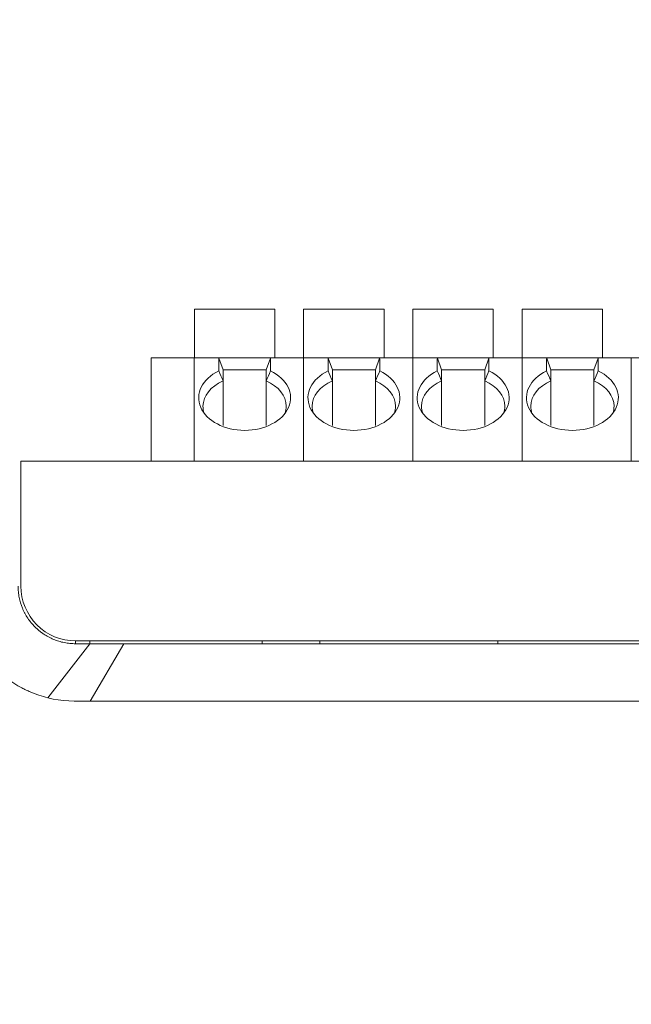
# Model space of a CAD drawing. Header units: millimetres. Extents: x -1114 to 1396, y -630 to 631.
# Tile 300 of 656: x -493 to -471, y 211 to 245. Entities that reach past the tile are written whole.
import ezdxf

# ---------------------------------------------------------------- set-up
doc = ezdxf.new("R2010")
doc.units = ezdxf.units.MM
doc.header["$MEASUREMENT"] = 0

msp = doc.modelspace()

# ---------------------------------------------------------------- linework, layer by layer
at = {"lineweight": 18}
for points, knots in [([(1038.9843, -629.7647), (1038.9843, -629.7647), (-1111.4882, -629.7647), (-1111.4882, -629.7647), (-1111.4882, -629.7647), (-1111.4882, -629.7647), (-1111.4882, 630.7883), (-1111.4882, 630.7883), (-1111.4882, 630.7883), (-1111.4882, 630.7883), (1038.9843, 630.7883), (1038.9843, 630.7883)], [0, 0, 0, 0, 0.3333333, 0.3333333, 0.3333333, 0.3333333, 0.6666667, 0.6666667, 0.6666667, 0.6666667, 1, 1, 1, 1]), ([(-485.695, 233.0565), (-486.2757, 232.7771), (-486.5309, 232.2627), (-486.3242, 231.7881), (-486.3242, 231.7881), (-486.1175, 231.3135), (-485.4973, 230.9897), (-484.795, 230.9897)], [0, 0, 0, 0, 0.5, 0.5, 0.5, 0.5, 1, 1, 1, 1]), ([(-484.795, 230.9897), (-484.0928, 230.9897), (-483.4726, 231.3135), (-483.2659, 231.7881), (-483.2659, 231.7881), (-483.0592, 232.2627), (-483.3144, 232.7771), (-483.895, 233.0565)], [0, 0, 0, 0, 0.5, 0.5, 0.5, 0.5, 1, 1, 1, 1]), ([(-481.8918, 233.0565), (-482.4724, 232.7771), (-482.7276, 232.2627), (-482.5209, 231.7881), (-482.5209, 231.7881), (-482.3143, 231.3135), (-481.6941, 230.9897), (-480.9918, 230.9897)], [0, 0, 0, 0, 0.5, 0.5, 0.5, 0.5, 1, 1, 1, 1]), ([(-480.9918, 230.9897), (-480.2895, 230.9897), (-479.6693, 231.3135), (-479.4626, 231.7881), (-479.4626, 231.7881), (-479.256, 232.2627), (-479.5111, 232.7771), (-480.0918, 233.0565)], [0, 0, 0, 0, 0.5, 0.5, 0.5, 0.5, 1, 1, 1, 1]), ([(-478.0885, 233.0565), (-478.6692, 232.7771), (-478.9244, 232.2627), (-478.7177, 231.7881), (-478.7177, 231.7881), (-478.511, 231.3135), (-477.8908, 230.9897), (-477.1885, 230.9897)], [0, 0, 0, 0, 0.5, 0.5, 0.5, 0.5, 1, 1, 1, 1]), ([(-477.1885, 230.9897), (-476.4862, 230.9897), (-475.866, 231.3135), (-475.6594, 231.7881), (-475.6594, 231.7881), (-475.4527, 232.2627), (-475.7079, 232.7771), (-476.2885, 233.0565)], [0, 0, 0, 0, 0.5, 0.5, 0.5, 0.5, 1, 1, 1, 1]), ([(-474.2853, 233.0565), (-474.8659, 232.7771), (-475.1211, 232.2627), (-474.9144, 231.7881), (-474.9144, 231.7881), (-474.7078, 231.3135), (-474.0876, 230.9897), (-473.3853, 230.9897)], [0, 0, 0, 0, 0.5, 0.5, 0.5, 0.5, 1, 1, 1, 1]), ([(-473.3853, 230.9897), (-472.683, 230.9897), (-472.0628, 231.3135), (-471.8561, 231.7881), (-471.8561, 231.7881), (-471.6495, 232.2627), (-471.9046, 232.7771), (-472.4853, 233.0565)], [0, 0, 0, 0, 0.5, 0.5, 0.5, 0.5, 1, 1, 1, 1]), ([(-491.6457, 221.6834), (-491.856, 221.7389), (-492.0609, 221.8066), (-492.2585, 221.8911), (-492.2585, 221.8911), (-492.3079, 221.9122), (-492.3568, 221.9344), (-492.4053, 221.9576), (-492.4053, 221.9576), (-492.4538, 221.9808), (-492.5019, 222.005), (-492.5495, 222.0302), (-492.5495, 222.0302), (-492.6448, 222.0805), (-492.7384, 222.1348), (-492.8302, 222.1931), (-492.8302, 222.1931), (-492.8531, 222.2077), (-492.876, 222.2226), (-492.8986, 222.2376), (-492.8986, 222.2376), (-492.9212, 222.2527), (-492.9437, 222.2679), (-492.9659, 222.2834), (-492.9659, 222.2834), (-493.0104, 222.3143), (-493.0542, 222.346), (-493.0971, 222.3786), (-493.0971, 222.3786), (-493.1831, 222.4436), (-493.266, 222.5119), (-493.3461, 222.5834), (-493.3461, 222.5834), (-493.4261, 222.6548), (-493.5031, 222.7294), (-493.5772, 222.8071), (-493.5772, 222.8071), (-493.6514, 222.8848), (-493.7225, 222.9656), (-493.7907, 223.0497), (-493.7907, 223.0497), (-493.8248, 223.0917), (-493.8581, 223.1345), (-493.8907, 223.1782), (-493.8907, 223.1782), (-493.9232, 223.2219), (-493.9548, 223.266), (-493.9853, 223.3107), (-493.9853, 223.3107), (-494.0464, 223.4001), (-494.1035, 223.4915), (-494.1568, 223.5849), (-494.1568, 223.5849), (-494.21, 223.6782), (-494.2594, 223.7735), (-494.305, 223.8708), (-494.305, 223.8708), (-494.3505, 223.9681), (-494.3923, 224.0674), (-494.4301, 224.1686), (-494.4301, 224.1686), (-494.449, 224.2192), (-494.4669, 224.2703), (-494.4839, 224.322), (-494.4839, 224.322), (-494.4923, 224.3478), (-494.5006, 224.3737), (-494.5085, 224.3998), (-494.5085, 224.3998), (-494.5164, 224.4258), (-494.5241, 224.4518), (-494.5315, 224.478), (-494.5315, 224.478), (-494.5611, 224.5824), (-494.5861, 224.6876), (-494.6071, 224.7935), (-494.6071, 224.7935), (-494.628, 224.8994), (-494.6448, 225.006), (-494.657, 225.1133), (-494.657, 225.1133), (-494.6692, 225.2207), (-494.6769, 225.3288), (-494.6795, 225.4378)], [0, 0, 0, 0, 0.047619, 0.047619, 0.047619, 0.047619, 0.0952381, 0.0952381, 0.0952381, 0.0952381, 0.1428571, 0.1428571, 0.1428571, 0.1428571, 0.1904762, 0.1904762, 0.1904762, 0.1904762, 0.2380952, 0.2380952, 0.2380952, 0.2380952, 0.2857143, 0.2857143, 0.2857143, 0.2857143, 0.3333333, 0.3333333, 0.3333333, 0.3333333, 0.3809524, 0.3809524, 0.3809524, 0.3809524, 0.4285714, 0.4285714, 0.4285714, 0.4285714, 0.4761905, 0.4761905, 0.4761905, 0.4761905, 0.5238095, 0.5238095, 0.5238095, 0.5238095, 0.5714286, 0.5714286, 0.5714286, 0.5714286, 0.6190476, 0.6190476, 0.6190476, 0.6190476, 0.6666667, 0.6666667, 0.6666667, 0.6666667, 0.7142857, 0.7142857, 0.7142857, 0.7142857, 0.7619048, 0.7619048, 0.7619048, 0.7619048, 0.8095238, 0.8095238, 0.8095238, 0.8095238, 0.8571429, 0.8571429, 0.8571429, 0.8571429, 0.9047619, 0.9047619, 0.9047619, 0.9047619, 0.952381, 0.952381, 0.952381, 0.952381, 1, 1, 1, 1]), ([(-490.6828, 223.5679), (-490.7158, 223.5679), (-490.7486, 223.5687), (-490.7812, 223.5703), (-490.7812, 223.5703), (-490.8139, 223.5719), (-490.8464, 223.5743), (-490.8788, 223.5775), (-490.8788, 223.5775), (-490.9436, 223.5839), (-491.0079, 223.5934), (-491.0716, 223.606), (-491.0716, 223.606), (-491.1353, 223.6187), (-491.1985, 223.6344), (-491.2612, 223.6533), (-491.2612, 223.6533), (-491.2925, 223.6628), (-491.3237, 223.6731), (-491.3547, 223.6841), (-491.3547, 223.6841), (-491.3857, 223.6952), (-491.4163, 223.707), (-491.4465, 223.7194), (-491.4465, 223.7194), (-491.5674, 223.7694), (-491.682, 223.8305), (-491.7905, 223.9026), (-491.7905, 223.9026), (-491.8176, 223.9207), (-491.8444, 223.9394), (-491.8707, 223.9589), (-491.8707, 223.9589), (-491.897, 223.9783), (-491.923, 223.9985), (-491.9485, 224.0193), (-491.9485, 224.0193), (-491.9995, 224.061), (-492.0482, 224.105), (-492.0947, 224.1514), (-492.0947, 224.1514), (-492.1412, 224.1977), (-492.1856, 224.2465), (-492.2275, 224.2974), (-492.2275, 224.2974), (-492.2693, 224.3483), (-492.3086, 224.4012), (-492.3452, 224.4559), (-492.3452, 224.4559), (-492.3819, 224.5107), (-492.4158, 224.5673), (-492.4468, 224.6253), (-492.4468, 224.6253), (-492.4623, 224.6544), (-492.4771, 224.6838), (-492.4912, 224.7135), (-492.4912, 224.7135), (-492.5052, 224.7433), (-492.5186, 224.7735), (-492.5311, 224.8038), (-492.5311, 224.8038), (-492.5812, 224.925), (-492.6188, 225.0494), (-492.6443, 225.177), (-492.6443, 225.177), (-492.657, 225.2408), (-492.6666, 225.3053), (-492.6731, 225.3707), (-492.6731, 225.3707), (-492.6763, 225.4034), (-492.6788, 225.4363), (-492.6804, 225.4692), (-492.6804, 225.4692), (-492.682, 225.5021), (-492.6828, 225.535), (-492.6828, 225.5679)], [0, 0, 0, 0, 0.0526316, 0.0526316, 0.0526316, 0.0526316, 0.1052632, 0.1052632, 0.1052632, 0.1052632, 0.1578947, 0.1578947, 0.1578947, 0.1578947, 0.2105263, 0.2105263, 0.2105263, 0.2105263, 0.2631579, 0.2631579, 0.2631579, 0.2631579, 0.3157895, 0.3157895, 0.3157895, 0.3157895, 0.3684211, 0.3684211, 0.3684211, 0.3684211, 0.4210526, 0.4210526, 0.4210526, 0.4210526, 0.4736842, 0.4736842, 0.4736842, 0.4736842, 0.5263158, 0.5263158, 0.5263158, 0.5263158, 0.5789474, 0.5789474, 0.5789474, 0.5789474, 0.6315789, 0.6315789, 0.6315789, 0.6315789, 0.6842105, 0.6842105, 0.6842105, 0.6842105, 0.7368421, 0.7368421, 0.7368421, 0.7368421, 0.7894737, 0.7894737, 0.7894737, 0.7894737, 0.8421053, 0.8421053, 0.8421053, 0.8421053, 0.8947368, 0.8947368, 0.8947368, 0.8947368, 0.9473684, 0.9473684, 0.9473684, 0.9473684, 1, 1, 1, 1]), ([(-492.5828, 225.5677), (-492.5828, 225.0638), (-492.3827, 224.5805), (-492.0263, 224.2242), (-492.0263, 224.2242), (-491.67, 223.8679), (-491.1868, 223.6677), (-490.6828, 223.6677)], [0, 0, 0, 0, 0.5, 0.5, 0.5, 0.5, 1, 1, 1, 1]), ([(-490.1828, 223.5679), (-490.2662, 223.5679), (-490.3495, 223.5679), (-490.4328, 223.5679), (-490.4328, 223.5679), (-490.5162, 223.5679), (-490.5995, 223.5679), (-490.6828, 223.5679)], [0, 0, 0, 0, 0.5, 0.5, 0.5, 0.5, 1, 1, 1, 1]), ([(-488.998, 223.5679), (-489.1232, 223.5679), (-489.2485, 223.5679), (-489.3738, 223.5679), (-489.3738, 223.5679), (-489.5086, 223.5679), (-489.6435, 223.5679), (-489.7783, 223.5679), (-489.7783, 223.5679), (-489.9132, 223.5679), (-490.048, 223.5679), (-490.1828, 223.5679)], [0, 0, 0, 0, 0.3333333, 0.3333333, 0.3333333, 0.3333333, 0.6666667, 0.6666667, 0.6666667, 0.6666667, 1, 1, 1, 1]), ([(-470.4801, 223.5679), (-473.6751, 223.5679), (-476.8719, 223.5679), (-480.071, 223.5679), (-480.071, 223.5679), (-480.4709, 223.5679), (-480.8709, 223.5679), (-481.2708, 223.5679), (-481.2708, 223.5679), (-481.6708, 223.5679), (-482.0716, 223.5679), (-482.4689, 223.5679), (-482.4689, 223.5679), (-482.8661, 223.5679), (-483.2593, 223.5679), (-483.6427, 223.5679), (-483.6427, 223.5679), (-484.026, 223.5679), (-484.3979, 223.5679), (-484.7584, 223.5679), (-484.7584, 223.5679), (-485.4795, 223.5679), (-486.1633, 223.5679), (-486.8683, 223.5678), (-486.8683, 223.5678), (-487.5733, 223.5678), (-488.2915, 223.5678), (-488.998, 223.5679)], [0, 0, 0, 0, 0.1428571, 0.1428571, 0.1428571, 0.1428571, 0.2857143, 0.2857143, 0.2857143, 0.2857143, 0.4285714, 0.4285714, 0.4285714, 0.4285714, 0.5714286, 0.5714286, 0.5714286, 0.5714286, 0.7142857, 0.7142857, 0.7142857, 0.7142857, 0.8571429, 0.8571429, 0.8571429, 0.8571429, 1, 1, 1, 1]), ([(-469.4801, 221.5679), (-469.5931, 221.5679), (-469.7061, 221.5679), (-469.8191, 221.5679), (-469.8191, 221.5679), (-473.7271, 221.5679), (-477.6324, 221.568), (-481.5342, 221.568), (-481.5342, 221.568), (-482.4196, 221.568), (-483.3047, 221.568), (-484.2548, 221.5679), (-484.2548, 221.5679), (-485.2049, 221.5678), (-486.2199, 221.5676), (-487.215, 221.5679), (-487.215, 221.5679), (-488.2101, 221.5682), (-489.1853, 221.5689), (-490.1739, 221.5662)], [0, 0, 0, 0, 0.2, 0.2, 0.2, 0.2, 0.4, 0.4, 0.4, 0.4, 0.6, 0.6, 0.6, 0.6, 0.8, 0.8, 0.8, 0.8, 1, 1, 1, 1])]:
    msp.add_open_spline(points, degree=3, knots=knots, dxfattribs=at)
for points in [[(-486.545, 235.2098), (-486.545, 235.2098), (-486.545, 233.5098), (-486.545, 233.5098)], [(-483.745, 235.2098), (-483.745, 235.2098), (-486.545, 235.2098), (-486.545, 235.2098)], [(-483.745, 233.5098), (-483.745, 233.5098), (-483.745, 235.2098), (-483.745, 235.2098)], [(-482.7418, 235.2098), (-482.7418, 235.2098), (-482.7418, 233.5098), (-482.7418, 233.5098)], [(-479.9418, 235.2098), (-479.9418, 235.2098), (-482.7418, 235.2098), (-482.7418, 235.2098)], [(-479.9418, 233.5098), (-479.9418, 233.5098), (-479.9418, 235.2098), (-479.9418, 235.2098)], [(-476.1385, 235.2098), (-476.1385, 235.2098), (-478.9385, 235.2098), (-478.9385, 235.2098)], [(-478.9385, 235.2098), (-478.9385, 235.2098), (-478.9385, 233.5098), (-478.9385, 233.5098)], [(-476.1385, 233.5098), (-476.1385, 233.5098), (-476.1385, 235.2098), (-476.1385, 235.2098)], [(-472.3353, 235.2098), (-472.3353, 235.2098), (-475.1353, 235.2098), (-475.1353, 235.2098)], [(-475.1353, 235.2098), (-475.1353, 235.2098), (-475.1353, 233.5098), (-475.1353, 233.5098)], [(-472.3353, 233.5098), (-472.3353, 233.5098), (-472.3353, 235.2098), (-472.3353, 235.2098)], [(-488.046, 233.5098), (-488.046, 233.5098), (-486.5483, 233.5098), (-486.5483, 233.5098)], [(-488.046, 233.46), (-488.046, 233.46), (-488.046, 233.5098), (-488.046, 233.5098)], [(-488.046, 233.5098), (-488.046, 233.5098), (-486.5483, 233.5098), (-486.5483, 233.5098)], [(-488.046, 229.9177), (-488.046, 229.9177), (-488.046, 233.46), (-488.046, 233.46)], [(-486.5483, 233.5098), (-486.5483, 233.5098), (-485.695, 233.5098), (-485.695, 233.5098)], [(-486.5483, 233.46), (-486.5483, 233.46), (-486.5483, 233.5098), (-486.5483, 233.5098)], [(-486.5483, 233.46), (-486.5483, 233.46), (-486.5483, 233.5098), (-486.5483, 233.5098)], [(-485.695, 233.5098), (-485.695, 233.5098), (-486.5483, 233.5098), (-486.5483, 233.5098)], [(-486.5483, 229.9177), (-486.5483, 229.9177), (-486.5483, 233.46), (-486.5483, 233.46)], [(-486.5483, 229.9177), (-486.5483, 229.9177), (-486.5483, 233.46), (-486.5483, 233.46)], [(-485.695, 233.5098), (-485.695, 233.5098), (-483.895, 233.5098), (-483.895, 233.5098)], [(-485.695, 233.5098), (-485.695, 233.5098), (-485.6934, 233.5054), (-485.6903, 233.4968)], [(-485.6903, 233.4968), (-485.6934, 233.4883), (-485.695, 233.4758), (-485.695, 233.46)], [(-485.695, 233.46), (-485.695, 233.46), (-485.695, 233.0565), (-485.695, 233.0565)], [(-485.545, 233.0977), (-485.545, 233.0977), (-485.6903, 233.4968), (-485.6903, 233.4968)], [(-484.045, 233.0977), (-484.045, 233.0977), (-483.8998, 233.4968), (-483.8998, 233.4968)], [(-483.8998, 233.4968), (-483.8966, 233.5054), (-483.8951, 233.5097), (-483.895, 233.5098)], [(-483.8998, 233.4968), (-483.8966, 233.4883), (-483.895, 233.4758), (-483.895, 233.46)], [(-483.895, 233.5098), (-483.895, 233.5098), (-482.745, 233.5098), (-482.745, 233.5098)], [(-483.895, 233.5098), (-483.895, 233.5098), (-482.745, 233.5098), (-482.745, 233.5098)], [(-483.895, 233.46), (-483.895, 233.46), (-483.895, 233.0565), (-483.895, 233.0565)], [(-482.745, 233.5098), (-482.745, 233.5098), (-481.8918, 233.5098), (-481.8918, 233.5098)], [(-482.745, 233.46), (-482.745, 233.46), (-482.745, 233.5098), (-482.745, 233.5098)], [(-481.8918, 233.5098), (-481.8918, 233.5098), (-482.745, 233.5098), (-482.745, 233.5098)], [(-482.745, 233.46), (-482.745, 233.46), (-482.745, 233.5098), (-482.745, 233.5098)], [(-482.745, 229.9177), (-482.745, 229.9177), (-482.745, 233.46), (-482.745, 233.46)], [(-482.745, 229.9177), (-482.745, 229.9177), (-482.745, 233.46), (-482.745, 233.46)], [(-481.8918, 233.5098), (-481.8918, 233.5098), (-480.0918, 233.5098), (-480.0918, 233.5098)], [(-481.8918, 233.5098), (-481.8918, 233.5098), (-481.8902, 233.5054), (-481.8871, 233.4968)], [(-481.8871, 233.4968), (-481.8902, 233.4883), (-481.8918, 233.4758), (-481.8918, 233.46)], [(-481.8918, 233.46), (-481.8918, 233.46), (-481.8918, 233.0565), (-481.8918, 233.0565)], [(-481.7418, 233.0977), (-481.7418, 233.0977), (-481.8871, 233.4968), (-481.8871, 233.4968)], [(-480.2418, 233.0977), (-480.2418, 233.0977), (-480.0965, 233.4968), (-480.0965, 233.4968)], [(-480.0965, 233.4968), (-480.0934, 233.5054), (-480.0918, 233.5097), (-480.0918, 233.5098)], [(-480.0965, 233.4968), (-480.0934, 233.4883), (-480.0918, 233.4758), (-480.0918, 233.46)], [(-480.0918, 233.5098), (-480.0918, 233.5098), (-478.9418, 233.5098), (-478.9418, 233.5098)], [(-480.0918, 233.5098), (-480.0918, 233.5098), (-478.9418, 233.5098), (-478.9418, 233.5098)], [(-480.0918, 233.46), (-480.0918, 233.46), (-480.0918, 233.0565), (-480.0918, 233.0565)], [(-478.9418, 233.5098), (-478.9418, 233.5098), (-478.0885, 233.5098), (-478.0885, 233.5098)], [(-478.9418, 233.46), (-478.9418, 233.46), (-478.9418, 233.5098), (-478.9418, 233.5098)], [(-478.0885, 233.5098), (-478.0885, 233.5098), (-478.9418, 233.5098), (-478.9418, 233.5098)], [(-478.9418, 233.46), (-478.9418, 233.46), (-478.9418, 233.5098), (-478.9418, 233.5098)], [(-478.9418, 229.9177), (-478.9418, 229.9177), (-478.9418, 233.46), (-478.9418, 233.46)], [(-478.9418, 229.9177), (-478.9418, 229.9177), (-478.9418, 233.46), (-478.9418, 233.46)], [(-478.0885, 233.5098), (-478.0885, 233.5098), (-476.2885, 233.5098), (-476.2885, 233.5098)], [(-478.0885, 233.5098), (-478.0885, 233.5098), (-478.0869, 233.5054), (-478.0838, 233.4968)], [(-478.0838, 233.4968), (-478.0869, 233.4883), (-478.0885, 233.4758), (-478.0885, 233.46)], [(-478.0885, 233.46), (-478.0885, 233.46), (-478.0885, 233.0565), (-478.0885, 233.0565)], [(-477.9385, 233.0977), (-477.9385, 233.0977), (-478.0838, 233.4968), (-478.0838, 233.4968)], [(-476.4385, 233.0977), (-476.4385, 233.0977), (-476.2932, 233.4968), (-476.2932, 233.4968)], [(-476.2932, 233.4968), (-476.2901, 233.5054), (-476.2885, 233.5097), (-476.2885, 233.5098)], [(-476.2932, 233.4968), (-476.2901, 233.4883), (-476.2885, 233.4758), (-476.2885, 233.46)], [(-476.2885, 233.5098), (-476.2885, 233.5098), (-475.1385, 233.5098), (-475.1385, 233.5098)], [(-476.2885, 233.5098), (-476.2885, 233.5098), (-475.1385, 233.5098), (-475.1385, 233.5098)], [(-476.2885, 233.46), (-476.2885, 233.46), (-476.2885, 233.0565), (-476.2885, 233.0565)], [(-475.1385, 233.5098), (-475.1385, 233.5098), (-474.2853, 233.5098), (-474.2853, 233.5098)], [(-475.1385, 233.46), (-475.1385, 233.46), (-475.1385, 233.5098), (-475.1385, 233.5098)], [(-474.2853, 233.5098), (-474.2853, 233.5098), (-475.1385, 233.5098), (-475.1385, 233.5098)], [(-475.1385, 233.46), (-475.1385, 233.46), (-475.1385, 233.5098), (-475.1385, 233.5098)], [(-475.1385, 229.9177), (-475.1385, 229.9177), (-475.1385, 233.46), (-475.1385, 233.46)], [(-475.1385, 229.9177), (-475.1385, 229.9177), (-475.1385, 233.46), (-475.1385, 233.46)], [(-474.2853, 233.5098), (-474.2853, 233.5098), (-472.4853, 233.5098), (-472.4853, 233.5098)], [(-474.2853, 233.5098), (-474.2853, 233.5098), (-474.2837, 233.5054), (-474.2806, 233.4968)], [(-474.2806, 233.4968), (-474.2837, 233.4883), (-474.2853, 233.4758), (-474.2853, 233.46)], [(-474.2853, 233.46), (-474.2853, 233.46), (-474.2853, 233.0565), (-474.2853, 233.0565)], [(-474.1353, 233.0977), (-474.1353, 233.0977), (-474.2806, 233.4968), (-474.2806, 233.4968)], [(-472.6353, 233.0977), (-472.6353, 233.0977), (-472.49, 233.4968), (-472.49, 233.4968)], [(-472.49, 233.4968), (-472.4869, 233.5054), (-472.4853, 233.5097), (-472.4853, 233.5098)], [(-472.49, 233.4968), (-472.4869, 233.4883), (-472.4853, 233.4758), (-472.4853, 233.46)], [(-472.4853, 233.5098), (-472.4853, 233.5098), (-471.3353, 233.5098), (-471.3353, 233.5098)], [(-472.4853, 233.5098), (-472.4853, 233.5098), (-471.3353, 233.5098), (-471.3353, 233.5098)], [(-472.4853, 233.46), (-472.4853, 233.46), (-472.4853, 233.0565), (-472.4853, 233.0565)], [(-471.3353, 233.5098), (-471.3353, 233.5098), (-470.482, 233.5098), (-470.482, 233.5098)], [(-471.3353, 233.46), (-471.3353, 233.46), (-471.3353, 233.5098), (-471.3353, 233.5098)], [(-471.3353, 233.46), (-471.3353, 233.46), (-471.3353, 233.5098), (-471.3353, 233.5098)], [(-470.482, 233.5098), (-470.482, 233.5098), (-471.3353, 233.5098), (-471.3353, 233.5098)], [(-471.3353, 229.9177), (-471.3353, 229.9177), (-471.3353, 233.46), (-471.3353, 233.46)], [(-471.3353, 229.9177), (-471.3353, 229.9177), (-471.3353, 233.46), (-471.3353, 233.46)], [(-485.545, 232.7071), (-485.595, 232.8241), (-485.645, 232.9405), (-485.695, 233.0565)], [(-485.545, 233.0977), (-485.545, 233.0977), (-484.795, 233.0977), (-484.795, 233.0977)], [(-485.545, 232.7071), (-485.545, 232.7071), (-485.545, 233.0977), (-485.545, 233.0977)], [(-484.045, 233.0977), (-484.045, 233.0977), (-484.795, 233.0977), (-484.795, 233.0977)], [(-484.045, 232.7071), (-484.045, 232.7071), (-484.045, 233.0977), (-484.045, 233.0977)], [(-483.895, 233.0565), (-483.9451, 232.9405), (-483.9951, 232.8241), (-484.045, 232.7071)], [(-481.7418, 232.7071), (-481.7917, 232.8241), (-481.8417, 232.9405), (-481.8918, 233.0565)], [(-481.7418, 233.0977), (-481.7418, 233.0977), (-480.9918, 233.0977), (-480.9918, 233.0977)], [(-481.7418, 232.7071), (-481.7418, 232.7071), (-481.7418, 233.0977), (-481.7418, 233.0977)], [(-480.2418, 233.0977), (-480.2418, 233.0977), (-480.9918, 233.0977), (-480.9918, 233.0977)], [(-480.2418, 232.7071), (-480.2418, 232.7071), (-480.2418, 233.0977), (-480.2418, 233.0977)], [(-480.0918, 233.0565), (-480.1418, 232.9405), (-480.1918, 232.8241), (-480.2418, 232.7071)], [(-477.9385, 232.7071), (-477.9885, 232.8241), (-478.0385, 232.9405), (-478.0885, 233.0565)], [(-477.9385, 233.0977), (-477.9385, 233.0977), (-477.1885, 233.0977), (-477.1885, 233.0977)], [(-477.9385, 232.7071), (-477.9385, 232.7071), (-477.9385, 233.0977), (-477.9385, 233.0977)], [(-476.4385, 233.0977), (-476.4385, 233.0977), (-477.1885, 233.0977), (-477.1885, 233.0977)], [(-476.4385, 232.7071), (-476.4385, 232.7071), (-476.4385, 233.0977), (-476.4385, 233.0977)], [(-476.2885, 233.0565), (-476.3386, 232.9405), (-476.3886, 232.8241), (-476.4385, 232.7071)], [(-474.1353, 232.7071), (-474.1852, 232.8241), (-474.2352, 232.9405), (-474.2853, 233.0565)], [(-474.1353, 233.0977), (-474.1353, 233.0977), (-473.3853, 233.0977), (-473.3853, 233.0977)], [(-474.1353, 232.7071), (-474.1353, 232.7071), (-474.1353, 233.0977), (-474.1353, 233.0977)], [(-472.6353, 233.0977), (-472.6353, 233.0977), (-473.3853, 233.0977), (-473.3853, 233.0977)], [(-472.6353, 232.7071), (-472.6353, 232.7071), (-472.6353, 233.0977), (-472.6353, 233.0977)], [(-472.4853, 233.0565), (-472.5353, 232.9405), (-472.5853, 232.8241), (-472.6353, 232.7071)], [(-485.545, 232.7071), (-485.9795, 232.5215), (-486.245, 232.1886), (-486.245, 231.8296)], [(-485.545, 232.7071), (-485.545, 232.7071), (-485.545, 231.1612), (-485.545, 231.1612)], [(-484.045, 231.1612), (-484.045, 231.1612), (-484.045, 232.7071), (-484.045, 232.7071)], [(-483.345, 231.8296), (-483.345, 232.1886), (-483.6106, 232.5215), (-484.045, 232.7071)], [(-481.7418, 232.7071), (-482.1763, 232.5215), (-482.4418, 232.1886), (-482.4418, 231.8296)], [(-481.7418, 232.7071), (-481.7418, 232.7071), (-481.7418, 231.1612), (-481.7418, 231.1612)], [(-480.2418, 232.7071), (-480.2418, 232.7071), (-480.2418, 231.1612), (-480.2418, 231.1612)], [(-479.5418, 231.8296), (-479.5418, 232.1886), (-479.8073, 232.5215), (-480.2418, 232.7071)], [(-477.9385, 232.7071), (-478.373, 232.5215), (-478.6385, 232.1886), (-478.6385, 231.8296)], [(-477.9385, 232.7071), (-477.9385, 232.7071), (-477.9385, 231.1612), (-477.9385, 231.1612)], [(-476.4385, 231.1612), (-476.4385, 231.1612), (-476.4385, 232.7071), (-476.4385, 232.7071)], [(-475.7385, 231.8296), (-475.7385, 232.1886), (-476.004, 232.5215), (-476.4385, 232.7071)], [(-474.1353, 232.7071), (-474.5698, 232.5215), (-474.8353, 232.1886), (-474.8353, 231.8296)], [(-474.1353, 232.7071), (-474.1353, 232.7071), (-474.1353, 231.1612), (-474.1353, 231.1612)], [(-472.6353, 231.1612), (-472.6353, 231.1612), (-472.6353, 232.7071), (-472.6353, 232.7071)], [(-471.9353, 231.8296), (-471.9353, 232.1886), (-472.2008, 232.5215), (-472.6353, 232.7071)], [(-486.245, 231.8296), (-486.245, 231.7478), (-486.2312, 231.6663), (-486.2038, 231.5868)], [(-483.3877, 231.5827), (-483.3594, 231.6635), (-483.345, 231.7464), (-483.345, 231.8296)], [(-482.4418, 231.8296), (-482.4418, 231.7468), (-482.4276, 231.6643), (-482.3995, 231.584)], [(-479.5832, 231.5862), (-479.5557, 231.6659), (-479.5418, 231.7476), (-479.5418, 231.8296)], [(-478.6385, 231.8296), (-478.6385, 231.7452), (-478.6238, 231.661), (-478.5946, 231.5791)], [(-475.7802, 231.5855), (-475.7525, 231.6654), (-475.7385, 231.7474), (-475.7385, 231.8296)], [(-474.8353, 231.8296), (-474.8353, 231.7457), (-474.8207, 231.6621), (-474.7919, 231.5806)], [(-471.9765, 231.5869), (-471.9491, 231.6663), (-471.9353, 231.7478), (-471.9353, 231.8296)], [(-492.5828, 229.9177), (-492.5828, 229.9177), (-436.3773, 229.9177), (-436.3773, 229.9177)], [(-492.5828, 227.9177), (-492.5828, 227.9177), (-492.5828, 229.9177), (-492.5828, 229.9177)], [(-436.3773, 229.9177), (-436.3773, 229.9177), (-492.5828, 229.9177), (-492.5828, 229.9177)], [(-492.5828, 225.5677), (-492.5828, 225.5677), (-492.5828, 227.9177), (-492.5828, 227.9177)], [(-490.6828, 223.5679), (-490.6828, 223.5679), (-490.6828, 223.6677), (-490.6828, 223.6677)], [(-469.3801, 223.6677), (-469.3801, 223.6677), (-490.6828, 223.6677), (-490.6828, 223.6677)], [(-490.6776, 223.5702), (-490.6776, 223.5702), (-490.6776, 223.6678), (-490.6776, 223.6678)], [(-490.1828, 223.6677), (-490.1828, 223.6677), (-490.1828, 223.5679), (-490.1828, 223.5679)], [(-484.1828, 223.6677), (-484.1828, 223.6677), (-484.1828, 223.5679), (-484.1828, 223.5679)], [(-482.1828, 223.6677), (-482.1828, 223.6677), (-482.1828, 223.5679), (-482.1828, 223.5679)], [(-475.9801, 223.5679), (-475.9801, 223.5679), (-475.9801, 223.6677), (-475.9801, 223.6677)], [(-491.6457, 221.6834), (-491.6457, 221.6834), (-490.1828, 223.5681), (-490.1828, 223.5681)], [(-490.1739, 221.5662), (-490.1739, 221.5662), (-488.998, 223.5679), (-488.998, 223.5679)], [(-490.1739, 221.5662), (-490.6682, 221.5648), (-491.1663, 221.5571), (-491.6457, 221.6834)]]:
    msp.add_open_spline(points, degree=3, dxfattribs=at)

doc.saveas('drawing.dxf')
